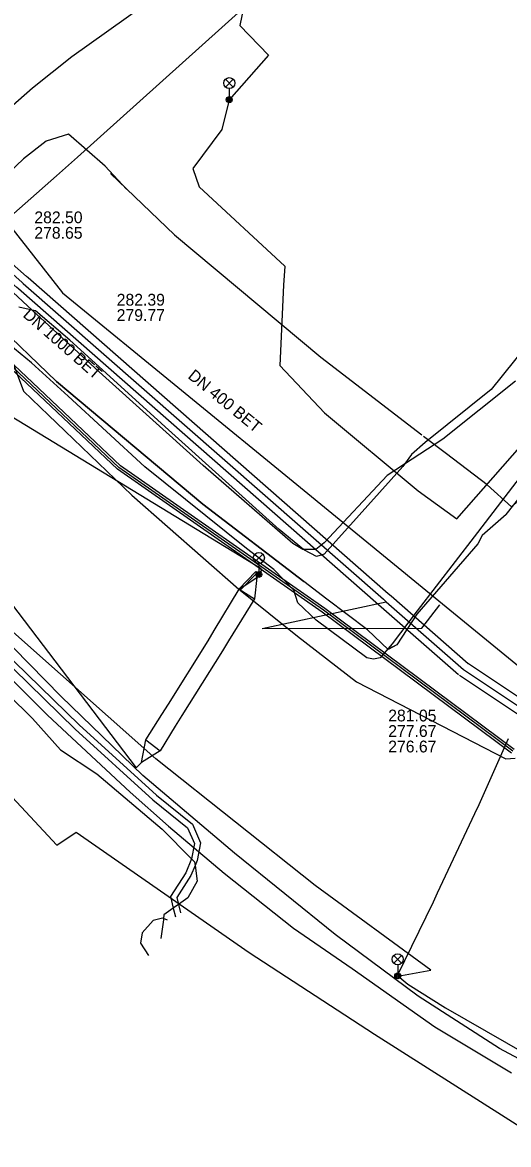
# Model space of a CAD drawing. Extents: x -595540 to -593988, y -1160850 to -1159202.
# Drawn here: x -594240 to -594207, y -1160596.1 to -1160520.1 of the extents above; entities that cross this region are included whole.
import ezdxf

# ---------------------------------------------------------------- set-up
doc = ezdxf.new("R2010")
doc.units = 0
for name, color, linetype in [('BKOM-ODVODNENI_trasa sítě', 7, 'Continuous'), ('BVK-DESTOVA_popisy', 7, 'Continuous'), ('BVK-DESTOVA_trasa sítě', 7, 'Continuous'), ('BVK-DESTOVA_trasa sítě obvodem', 7, 'Continuous'), ('BVK-SPLASKOVA_popisy', 7, 'Continuous'), ('BVK-SPLASKOVA_trasa sítě', 7, 'Continuous'), ('BVK-VODOVOD_trasa neprovozované sítě', 7, 'Continuous'), ('BVK-VODOVOD_trasa zrušené sítě', 7, 'Continuous'), ('CETIN_kabel podzemní', 7, 'Continuous'), ('DESTOVA_trasa neprovozované sítě', 7, 'Continuous'), ('DPMB_kabel', 7, 'Continuous'), ('DPMB_kyneta', 7, 'Continuous'), ('DPMB_trolejové vedení-nosné lano', 7, 'Continuous'), ('DSP-SDEL-VODAFONE_kabel', 7, 'Continuous'), ('EON-NN_kabel', 7, 'Continuous'), ('EON-NN_kabel zrušené sítě', 7, 'Continuous'), ('EON-VN_kabel zrušené sítě', 7, 'Continuous'), ('TSB_kabel VO', 7, 'Continuous'), ('TSB_lampy VO', 7, 'Continuous')]:
    doc.layers.add(name, color=color, linetype=linetype)

msp = doc.modelspace()

# ---------------------------------------------------------------- linework, layer by layer
at = {"layer": 'BKOM-ODVODNENI_trasa sítě'}
for points in [[(-594212.88, -1160561.14), (-594211.66, -1160559.56)], [(-594223.71, -1160561.16), (-594212.88, -1160561.14)]]:
    msp.add_lwpolyline(points, dxfattribs=at)
at = {"layer": 'BVK-DESTOVA_popisy'}
for p, q in [((-594239.175, -1160533.812), (-594239.175, -1160533.812)), ((-594215.162, -1160568.11), (-594215.162, -1160568.11))]:
    msp.add_line(p, q, dxfattribs=at)
at = {"layer": 'BVK-DESTOVA_trasa sítě'}
for points in [[(-594241.597, -1160536.305), (-594240.032, -1160537.676), (-594239.927, -1160537.768), (-594215.488, -1160559.177), (-594215.3, -1160559.341), (-594210.056, -1160563.935)], [(-594210.056, -1160563.935), (-594203.744, -1160568.132), (-594202.028, -1160569.272), (-594193.485, -1160574.953), (-594190.886, -1160576.68), (-594187.497, -1160578.934)]]:
    msp.add_lwpolyline(points, dxfattribs=at)
at = {"layer": 'BVK-DESTOVA_trasa sítě obvodem'}
for points in [[(-594209.727, -1160563.559), (-594214.971, -1160558.965), (-594215.159, -1160558.801), (-594239.598, -1160537.392), (-594239.703, -1160537.3), (-594241.268, -1160535.929)], [(-594210.385, -1160564.311), (-594215.63, -1160559.718), (-594215.817, -1160559.553), (-594240.256, -1160538.144), (-594240.362, -1160538.052), (-594241.926, -1160536.681)], [(-594187.22, -1160578.518), (-594190.61, -1160576.264), (-594193.208, -1160574.537), (-594201.752, -1160568.856), (-594203.467, -1160567.715), (-594209.779, -1160563.519)], [(-594187.774, -1160579.35), (-594191.163, -1160577.097), (-594193.761, -1160575.369), (-594202.305, -1160569.689), (-594204.021, -1160568.548), (-594210.333, -1160564.351)]]:
    msp.add_lwpolyline(points, dxfattribs=at)
at = {"layer": 'BVK-SPLASKOVA_popisy'}
msp.add_line((-594233.586, -1160538.472), (-594233.586, -1160538.472), dxfattribs=at)
at = {"layer": 'BVK-SPLASKOVA_trasa sítě'}
for points in [[(-594260.876, -1160508.323), (-594251.618, -1160520.113), (-594237.261, -1160538.396)], [(-594237.261, -1160538.396), (-594221.115, -1160551.603), (-594210.975, -1160559.898), (-594205.747, -1160564.174)]]:
    msp.add_lwpolyline(points, dxfattribs=at)
at = {"layer": 'BVK-VODOVOD_trasa neprovozované sítě'}
msp.add_lwpolyline([(-594231.76, -1160518.96), (-594236.62, -1160522.41), (-594239.3, -1160524.52), (-594241.6, -1160526.54), (-594247.56, -1160531.92), (-594248.28, -1160532.61), (-594248.64, -1160532.93), (-594248.98, -1160533.27), (-594249.23, -1160533.5), (-594261.98, -1160544.08), (-594264.51, -1160546.25), (-594265.79, -1160546.11), (-594266.63, -1160545.19), (-594267.71, -1160545.17), (-594272.23, -1160549.48), (-594276.44, -1160553.66), (-594279.18, -1160556.77), (-594282.17, -1160560.9), (-594285.47, -1160565.83), (-594287, -1160568.38), (-594289.83, -1160573.64), (-594290.664, -1160575.302), (-594290.91, -1160575.88), (-594291.13, -1160576.42)], dxfattribs=at)
at = {"layer": 'BVK-VODOVOD_trasa zrušené sítě'}
msp.add_lwpolyline([(-594213.551, -1160438.474), (-594213.601, -1160438.814), (-594217.04, -1160461.53), (-594223.63, -1160508.9), (-594224.89, -1160519.02), (-594236.25, -1160529.2), (-594237.67, -1160530.464), (-594245.437, -1160537.304), (-594246.41, -1160538.23), (-594259.22, -1160548.81), (-594259.91, -1160549.45), (-594262.55, -1160548.76), (-594263.54, -1160549.66), (-594264.87, -1160550.76), (-594266.65, -1160552.25), (-594269.22, -1160554.37), (-594269.44, -1160560.5), (-594269.912, -1160561.147), (-594270.246, -1160561.625)], dxfattribs=at)
at = {"layer": 'CETIN_kabel podzemní'}
for points in [[(-594397.69, -1160477.62), (-594394.16, -1160480.82), (-594384.75, -1160496.07), (-594375, -1160498.47), (-594367.92, -1160501.34), (-594349.23, -1160495.18), (-594324.43, -1160495.87), (-594318.64, -1160500), (-594300.05, -1160520.27), (-594288.48, -1160533), (-594285.33, -1160530.34), (-594270.76, -1160546.62), (-594270.1, -1160547.36), (-594265.41, -1160552.56), (-594264.66, -1160553.39), (-594258.99, -1160559.65), (-594255.5, -1160556.7), (-594237.64, -1160575.85), (-594236.34, -1160574.96), (-594224.6, -1160583.12), (-594216.1, -1160588.67), (-594201.71, -1160597.78)], [(-594203.68, -1160547.59), (-594209.34, -1160554.95), (-594213.19, -1160559.97), (-594214.89, -1160562.19), (-594215.7, -1160563.14), (-594216.17, -1160563.25), (-594216.62, -1160563.15), (-594220.06, -1160560.59), (-594221.3, -1160559.43), (-594221.57, -1160558.57), (-594222.92, -1160557.16), (-594224.77, -1160555.74), (-594231.68, -1160550.2), (-594236.88, -1160545.41), (-594239.36, -1160543.16), (-594241.69, -1160541.25)]]:
    msp.add_lwpolyline(points, dxfattribs=at)
at = {"layer": 'DESTOVA_trasa neprovozované sítě'}
msp.add_line((-594223.71, -1160561.16), (-594215.3, -1160559.341), dxfattribs=at)
at = {"layer": 'DPMB_kabel'}
for points in [[(-594206.785, -1160569.604), (-594219.648, -1160560.042), (-594233.525, -1160550.357), (-594244.209, -1160540.293), (-594247.393, -1160536.469), (-594270.953, -1160510.622), (-594292.981, -1160487.252), (-594297.698, -1160483.614), (-594300.133, -1160481.29), (-594301.958, -1160477.528)], [(-594206.785, -1160569.604), (-594219.648, -1160560.042), (-594233.525, -1160550.357), (-594244.209, -1160540.293), (-594247.393, -1160536.469), (-594270.953, -1160510.622), (-594292.981, -1160487.252), (-594297.698, -1160483.614), (-594300.133, -1160481.29), (-594301.958, -1160477.528)], [(-594206.615, -1160569.356), (-594219.472, -1160559.798), (-594233.335, -1160550.123), (-594243.991, -1160540.087), (-594247.167, -1160536.271), (-594270.733, -1160510.418), (-594292.779, -1160487.028), (-594297.502, -1160483.386), (-594299.887, -1160481.11), (-594301.662, -1160477.452)], [(-594206.615, -1160569.356), (-594219.472, -1160559.798), (-594233.335, -1160550.123), (-594243.991, -1160540.087), (-594247.167, -1160536.271), (-594270.733, -1160510.418), (-594292.779, -1160487.028), (-594297.502, -1160483.386), (-594299.887, -1160481.11), (-594301.662, -1160477.452)]]:
    msp.add_lwpolyline(points, dxfattribs=at)
at = {"layer": 'DPMB_kyneta'}
msp.add_lwpolyline([(-594206.7, -1160569.48), (-594219.56, -1160559.92), (-594233.43, -1160550.24), (-594244.1, -1160540.19), (-594247.28, -1160536.37), (-594270.843, -1160510.52), (-594292.88, -1160487.14), (-594297.6, -1160483.5), (-594300.01, -1160481.2), (-594301.81, -1160477.49)], dxfattribs=at)
at = {"layer": 'DPMB_trolejové vedení-nosné lano'}
for points in [[(-594252.672, -1160536.363), (-594244.181, -1160544.688), (-594223.774, -1160557.1)], [(-594256.433, -1160539.795), (-594248.358, -1160549.501), (-594232.259, -1160570.602)], [(-594232.259, -1160570.602), (-594231.903, -1160570.24), (-594231.613, -1160568.7), (-594230.523, -1160566.995), (-594230.079, -1160566.285), (-594227.38, -1160561.997), (-594226.977, -1160561.301), (-594225.286, -1160558.492), (-594224.08, -1160557.698), (-594223.737, -1160557.21)], [(-594224.08, -1160557.698), (-594224.233, -1160559.157), (-594226.007, -1160561.989), (-594226.401, -1160562.674), (-594229.172, -1160567.061), (-594229.615, -1160567.782), (-594230.642, -1160569.461), (-594231.903, -1160570.24)], [(-594225.286, -1160558.492), (-594224.233, -1160559.157)], [(-594231.613, -1160568.7), (-594230.642, -1160569.461)], [(-594214.53, -1160584.68), (-594212.096, -1160579.678), (-594211.827, -1160579.085), (-594209.295, -1160573.711), (-594208.982, -1160573.085), (-594206.996, -1160568.624)]]:
    msp.add_lwpolyline(points, dxfattribs=at)
at = {"layer": 'DSP-SDEL-VODAFONE_kabel'}
for points in [[(-594232.921, -1160531.387), (-594234.361, -1160529.817), (-594236.851, -1160527.657), (-594238.381, -1160528.127), (-594239.901, -1160529.317), (-594246.421, -1160535.507), (-594247.511, -1160536.537), (-594248.471, -1160537.627), (-594250.131, -1160539.267), (-594250.971, -1160540.167), (-594251.062, -1160540.153)], [(-594234.003, -1160530.305), (-594229.653, -1160534.465), (-594219.723, -1160542.775), (-594212.873, -1160548.025)], [(-594242.01, -1160540.26), (-594237.66, -1160544.42), (-594227.73, -1160552.73), (-594220.88, -1160557.98)], [(-594207.15, -1160553.43), (-594208.79, -1160554.85), (-594209.09, -1160555.41), (-594213.23, -1160560.19), (-594214.58, -1160562.26), (-594215.17, -1160562.59), (-594216.56, -1160561.26), (-594219.32, -1160559.17), (-594220.88, -1160557.98), (-594227.73, -1160552.73), (-594237.66, -1160544.42), (-594242.01, -1160540.26)], [(-594207.15, -1160553.43), (-594199.78, -1160544.15)], [(-594207.15, -1160553.43), (-594199.78, -1160544.15)], [(-594206.326, -1160552.329), (-594206.331, -1160552.383), (-594206.551, -1160552.688), (-594206.79, -1160552.906), (-594208.445, -1160551.414), (-594211.205, -1160549.324), (-594212.765, -1160548.134)], [(-594207.15, -1160553.43), (-594208.79, -1160554.85), (-594209.09, -1160555.41), (-594213.23, -1160560.19)], [(-594213.23, -1160560.19), (-594214.58, -1160562.26), (-594214.9, -1160562.43), (-594215.17, -1160562.59), (-594216.56, -1160561.26), (-594219.32, -1160559.17), (-594220.88, -1160557.98)]]:
    msp.add_lwpolyline(points, dxfattribs=at)
at = {"layer": 'EON-NN_kabel'}
for points in [[(-594206.532, -1160544.404), (-594211.458, -1160548.317), (-594214.05, -1160550.016), (-594215.223, -1160550.785), (-594219.518, -1160555.36), (-594220.078, -1160555.795), (-594220.905, -1160555.804), (-594220.962, -1160555.805), (-594221.627, -1160555.39), (-594227.722, -1160550.103), (-594234.785, -1160543.767), (-594239.331, -1160539.575), (-594243.875, -1160535.384), (-594244.579, -1160534.631), (-594244.713, -1160534.649), (-594244.965, -1160534.684)], [(-594205.76, -1160541.96), (-594208.18, -1160544.95), (-594212.66, -1160548.55), (-594213.58, -1160549.36), (-594214.05, -1160550.016), (-594214.16, -1160550.17), (-594219.51, -1160556.13), (-594220.03, -1160556.28), (-594220.85, -1160555.85), (-594220.905, -1160555.804), (-594222.56, -1160554.44), (-594230.07, -1160547.7), (-594236.77, -1160541.62), (-594239.09, -1160539.63), (-594239.331, -1160539.575), (-594240.22, -1160539.37)]]:
    msp.add_lwpolyline(points, dxfattribs=at)
at = {"layer": 'EON-NN_kabel zrušené sítě'}
for points in [[(-594241.401, -1160562.564), (-594236.138, -1160567.684), (-594230.878, -1160572.46), (-594228.45, -1160574.432), (-594227.89, -1160575.694), (-594228.117, -1160576.885), (-594228.266, -1160577.234), (-594228.552, -1160577.902), (-594229.516, -1160579.4), (-594229.396, -1160579.877), (-594229.258, -1160580.426)], [(-594241.683, -1160562.848), (-594236.412, -1160567.976), (-594231.138, -1160572.764), (-594228.776, -1160574.682), (-594228.306, -1160575.742), (-594228.501, -1160576.767), (-594228.502, -1160576.768), (-594228.906, -1160577.714), (-594229.946, -1160579.33), (-594229.746, -1160580.125), (-594229.601, -1160580.702)], [(-594240.98, -1160565.62), (-594239.31, -1160567.25), (-594237.39, -1160569.39), (-594234.94, -1160571.01), (-594230.51, -1160574.76), (-594228.502, -1160576.768), (-594228.3, -1160576.97), (-594228.266, -1160577.234), (-594228.13, -1160578.29), (-594228.75, -1160579.42), (-594229.396, -1160579.877), (-594229.746, -1160580.125), (-594230.39, -1160580.58), (-594230.405, -1160580.827), (-594230.41, -1160580.92), (-594230.6, -1160582.18)], [(-594230.129, -1160580.924), (-594230.405, -1160580.827), (-594230.477, -1160580.801), (-594231.102, -1160580.965), (-594231.849, -1160581.784), (-594231.962, -1160582.501), (-594231.433, -1160583.333)]]:
    msp.add_lwpolyline(points, dxfattribs=at)
at = {"layer": 'EON-VN_kabel zrušené sítě'}
for points in [[(-594199.445, -1160593.993), (-594207.607, -1160589.624), (-594213.133, -1160586.084), (-594218.755, -1160581.905), (-594225.591, -1160576.4), (-594231.811, -1160571.129), (-594237.359, -1160565.778), (-594242.771, -1160560.287)], [(-594243.717, -1160561.629), (-594238.285, -1160567.036), (-594232.681, -1160572.26), (-594230.061, -1160574.554), (-594226.29, -1160577.748), (-594221.579, -1160581.481), (-594217.609, -1160584.202), (-594212.007, -1160588.171), (-594206.795, -1160591.29)]]:
    msp.add_lwpolyline(points, dxfattribs=at)
at = {"layer": 'TSB_kabel VO'}
for points in [[(-594255.236, -1160471.968), (-594247.899, -1160479.835), (-594241.544, -1160486.922), (-594238.995, -1160489.889), (-594235.378, -1160494.608), (-594235.001, -1160496.373), (-594229.572, -1160502.264), (-594225.086, -1160505.767), (-594223.225, -1160508.516), (-594223.84, -1160513.59), (-594225.227, -1160520.272), (-594223.278, -1160522.283), (-594225.948, -1160525.312), (-594226.461, -1160527.332), (-594228.409, -1160529.981), (-594227.992, -1160531.215), (-594222.175, -1160536.587), (-594222.266, -1160537.887), (-594222.51, -1160543.337), (-594219.476, -1160546.55), (-594213.137, -1160551.827), (-594210.498, -1160553.72), (-594204.258, -1160546.641)], [(-594240.74, -1160542.83), (-594239.9, -1160545.08), (-594232.57, -1160552.13), (-594225.305, -1160558.49), (-594224.139, -1160557.303), (-594224.029, -1160557.373), (-594223.94, -1160557.5), (-594224.093, -1160557.474), (-594224.121, -1160557.457), (-594225.213, -1160558.568), (-594221.31, -1160561.69), (-594217.32, -1160564.78), (-594207.17, -1160570), (-594206.55, -1160569.94)], [(-594214.483, -1160584.745), (-594214.322, -1160584.722), (-594214.259, -1160584.687), (-594212.268, -1160584.318), (-594220.122, -1160578.593), (-594230.927, -1160569.989), (-594240.627, -1160561.393)], [(-594214.52, -1160584.71), (-594213.84, -1160585.28), (-594211.282, -1160586.868), (-594205.748, -1160590.044), (-594200.23, -1160593.06), (-594194.88, -1160596.3), (-594192.57, -1160597.94), (-594188.73, -1160599.71), (-594185.98, -1160601.51), (-594183.162, -1160603.527), (-594180.56, -1160605.48), (-594177.86, -1160607.84), (-594177.1, -1160608.39), (-594176.61, -1160608.22), (-594176.42, -1160607.92), (-594176.57, -1160608.68), (-594175.79, -1160609.38), (-594173.93, -1160610.65), (-594171.1, -1160613.02), (-594170.7, -1160613.29), (-594170.29, -1160613.02)]]:
    msp.add_lwpolyline(points, dxfattribs=at)
at = {"layer": 'TSB_lampy VO'}
for p, q in [((-594226.213, -1160524.452), (-594225.683, -1160523.922)), ((-594226.213, -1160523.922), (-594225.683, -1160524.452)), ((-594226.213, -1160524.452), (-594225.683, -1160523.922)), ((-594226.213, -1160523.922), (-594225.683, -1160524.452)), ((-594225.948, -1160524.562), (-594225.948, -1160525.312)), ((-594225.948, -1160524.562), (-594225.948, -1160525.312)), ((-594224.205, -1160556.64), (-594223.675, -1160556.11)), ((-594224.205, -1160556.11), (-594223.675, -1160556.64)), ((-594224.205, -1160556.64), (-594223.675, -1160556.11)), ((-594224.205, -1160556.11), (-594223.675, -1160556.64)), ((-594223.94, -1160556.75), (-594223.94, -1160557.5)), ((-594223.94, -1160556.75), (-594223.94, -1160557.5)), ((-594214.785, -1160583.85), (-594214.255, -1160583.32)), ((-594214.785, -1160583.32), (-594214.255, -1160583.85)), ((-594214.785, -1160583.85), (-594214.255, -1160583.32)), ((-594214.785, -1160583.32), (-594214.255, -1160583.85)), ((-594214.52, -1160583.96), (-594214.52, -1160584.71)), ((-594214.52, -1160583.96), (-594214.52, -1160584.71))]:
    msp.add_line(p, q, dxfattribs=at)
for centre, radius in [((-594225.948, -1160524.187), 0.375), ((-594225.948, -1160524.187), 0.375), ((-594225.948, -1160525.312), 0.2), ((-594225.948, -1160525.312), 0.2), ((-594225.948, -1160525.312), 0.145), ((-594225.948, -1160525.312), 0.145), ((-594225.948, -1160525.312), 0.0876), ((-594225.948, -1160525.312), 0.0876), ((-594223.94, -1160556.375), 0.375), ((-594223.94, -1160556.375), 0.375), ((-594223.94, -1160557.5), 0.2), ((-594223.94, -1160557.5), 0.2), ((-594223.94, -1160557.5), 0.145), ((-594223.94, -1160557.5), 0.145), ((-594223.94, -1160557.5), 0.0876), ((-594223.94, -1160557.5), 0.0876), ((-594214.52, -1160583.585), 0.375), ((-594214.52, -1160583.585), 0.375), ((-594214.52, -1160584.71), 0.2), ((-594214.52, -1160584.71), 0.2), ((-594214.52, -1160584.71), 0.145), ((-594214.52, -1160584.71), 0.145), ((-594214.52, -1160584.71), 0.0876), ((-594214.52, -1160584.71), 0.0876)]:
    msp.add_circle(centre, radius, dxfattribs=at)

# ---------------------------------------------------------------- texts
at = {"layer": 'BVK-DESTOVA_popisy'}
for s, p in [('282.50', (-594239.175, -1160533.687)), ('278.65', (-594239.175, -1160534.737)), ('281.05', (-594215.162, -1160567.46)), ('277.67', (-594215.162, -1160568.51)), ('276.67', (-594215.162, -1160569.56))]:
    msp.add_text(s, height=0.8, dxfattribs=at).set_placement(p)
msp.add_text('DN 1000 BET', height=0.8, rotation=318.79372, dxfattribs=at).set_placement((-594240.003, -1160539.984))
at = {"layer": 'BVK-SPLASKOVA_popisy'}
for s, p in [('282.39', (-594233.586, -1160539.272)), ('279.77', (-594233.586, -1160540.312))]:
    msp.add_text(s, height=0.8, dxfattribs=at).set_placement(p)
msp.add_text('DN 400 BET', height=0.8, rotation=320.74178, dxfattribs=at).set_placement((-594228.812, -1160544.144))

doc.saveas('drawing.dxf')
